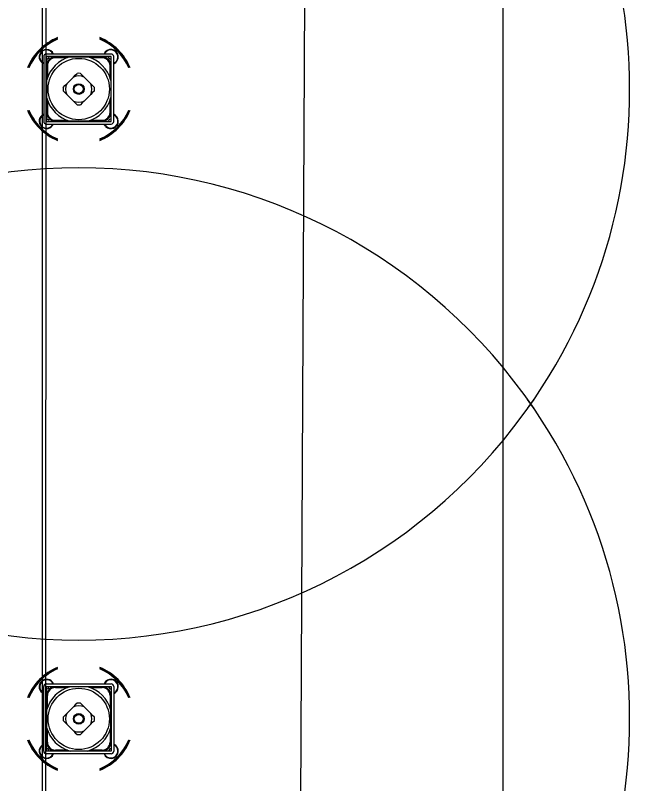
# Model space of a CAD drawing. Extents: x -264205 to -263659, y -1242401 to -1242060.
# Drawn here: x -263908.922 to -263908.255, y -1242122.794 to -1242121.96 of the extents above; entities that cross this region are included whole.
import ezdxf

# ---------------------------------------------------------------- set-up
doc = ezdxf.new("R2010")
doc.units = 0
for name, color, linetype in [('KFA_SO_10-1_PLACHTY', 7, 'Continuous'), ('KFA_SO_10-1_TRIBUNA_A_OBVOD', 7, 'Continuous'), ('OSI_STAVBY_KFA', 7, 'Continuous'), ('SITUACIA_DSP_2D', 7, 'Continuous')]:
    doc.layers.add(name, color=color, linetype=linetype)

msp = doc.modelspace()

# ---------------------------------------------------------------- linework, layer by layer
at = {"layer": 'KFA_SO_10-1_PLACHTY'}
msp.add_line((-263908.514, -1242101.985), (-263908.656, -1242131.983), dxfattribs=at)
at = {"layer": 'KFA_SO_10-1_TRIBUNA_A_OBVOD'}
msp.add_lwpolyline([(-263892.034, -1242108.1), (-263908.6571, -1242101.22742), (-263908.8793, -1242101.77499), (-263908.89092, -1242125.41019)], dxfattribs=at)
at = {"layer": 'OSI_STAVBY_KFA'}
msp.add_line((-263908.39279, -1242083.23724), (-263908.39279, -1242246.70724), dxfattribs=at)
at = {"layer": 'SITUACIA_DSP_2D'}
for p, q in [((-263908.89279, -1242125.43224), (-263908.89279, -1242101.76908)), ((-263908.89158, -1242122.00475), (-263908.89158, -1242122.07505)), ((-263908.81843, -1242122.0019), (-263908.88873, -1242122.0019)), ((-263908.81843, -1242122.00475), (-263908.88873, -1242122.00475)), ((-263908.88873, -1242122.00475), (-263908.88873, -1242122.07505)), ((-263908.88711, -1242122.00733), (-263908.88873, -1242122.00735)), ((-263908.88577, -1242122.00493), (-263908.88711, -1242122.00733)), ((-263908.88588, -1242122.00475), (-263908.88577, -1242122.00493)), ((-263908.88091, -1242122.00513), (-263908.88092, -1242122.00475)), ((-263908.88092, -1242122.00519), (-263908.88091, -1242122.00513)), ((-263908.88044, -1242122.00475), (-263908.88044, -1242122.0051)), ((-263908.87899, -1242122.00499), (-263908.86312, -1242122.00499)), ((-263908.87899, -1242122.00499), (-263908.87899, -1242122.00594)), ((-263908.86596, -1242122.00594), (-263908.87899, -1242122.00594)), ((-263908.86295, -1242122.00499), (-263908.86044, -1242122.00499)), ((-263908.86044, -1242122.00499), (-263908.85525, -1242122.00499)), ((-263908.85525, -1242122.00499), (-263908.84992, -1242122.00499)), ((-263908.84992, -1242122.00499), (-263908.84421, -1242122.00499)), ((-263908.84405, -1242122.00499), (-263908.82817, -1242122.00499)), ((-263908.82817, -1242122.00594), (-263908.8412, -1242122.00594)), ((-263908.82817, -1242122.00499), (-263908.82817, -1242122.00594)), ((-263908.82672, -1242122.0051), (-263908.82672, -1242122.00475)), ((-263908.82625, -1242122.00475), (-263908.82625, -1242122.00519)), ((-263908.82138, -1242122.00524), (-263908.82116, -1242122.00475)), ((-263908.81978, -1242122.00747), (-263908.82138, -1242122.00524)), ((-263908.81843, -1242122.00734), (-263908.81978, -1242122.00747)), ((-263908.81843, -1242122.07505), (-263908.81843, -1242122.00475)), ((-263908.81558, -1242122.07505), (-263908.81558, -1242122.00475)), ((-263908.89291, -1242122.01174), (-263908.89422, -1242122.01068)), ((-263908.89158, -1242122.01244), (-263908.89291, -1242122.01174)), ((-263908.88873, -1242122.01257), (-263908.8883, -1242122.01257)), ((-263908.88838, -1242122.01304), (-263908.88873, -1242122.01304)), ((-263908.88849, -1242122.01449), (-263908.88754, -1242122.01449)), ((-263908.88849, -1242122.03037), (-263908.88849, -1242122.01449)), ((-263908.88754, -1242122.01449), (-263908.88754, -1242122.02752)), ((-263908.81962, -1242122.02752), (-263908.81962, -1242122.01449)), ((-263908.81867, -1242122.01449), (-263908.81962, -1242122.01449)), ((-263908.81887, -1242122.01257), (-263908.81843, -1242122.01257)), ((-263908.81843, -1242122.01304), (-263908.81878, -1242122.01304)), ((-263908.81867, -1242122.01449), (-263908.81867, -1242122.03037)), ((-263908.85937, -1242122.02688), (-263908.85734, -1242122.02485)), ((-263908.85734, -1242122.02485), (-263908.85539, -1242122.0229)), ((-263908.85178, -1242122.0229), (-263908.84985, -1242122.02482)), ((-263908.84985, -1242122.02482), (-263908.84779, -1242122.02688)), ((-263908.88849, -1242122.03624), (-263908.88849, -1242122.03053)), ((-263908.86866, -1242122.03617), (-263908.8666, -1242122.03411)), ((-263908.8666, -1242122.03411), (-263908.85937, -1242122.02688)), ((-263908.84779, -1242122.02688), (-263908.84056, -1242122.03411)), ((-263908.84056, -1242122.03411), (-263908.83853, -1242122.03615)), ((-263908.81867, -1242122.03053), (-263908.81867, -1242122.03624)), ((-263908.88849, -1242122.04157), (-263908.88849, -1242122.03624)), ((-263908.88849, -1242122.04676), (-263908.88849, -1242122.04157)), ((-263908.87059, -1242122.0381), (-263908.86866, -1242122.03617)), ((-263908.86864, -1242122.04366), (-263908.87059, -1242122.04171)), ((-263908.83853, -1242122.03615), (-263908.83658, -1242122.0381)), ((-263908.83658, -1242122.04171), (-263908.8385, -1242122.04363)), ((-263908.81867, -1242122.03624), (-263908.81867, -1242122.04146)), ((-263908.81867, -1242122.04146), (-263908.81867, -1242122.04676)), ((-263908.88849, -1242122.04927), (-263908.88849, -1242122.04676)), ((-263908.88849, -1242122.06531), (-263908.88849, -1242122.04944)), ((-263908.8666, -1242122.04569), (-263908.86864, -1242122.04366)), ((-263908.85937, -1242122.05292), (-263908.8666, -1242122.04569)), ((-263908.84056, -1242122.04569), (-263908.84779, -1242122.05292)), ((-263908.8385, -1242122.04363), (-263908.84056, -1242122.04569)), ((-263908.81867, -1242122.04676), (-263908.81867, -1242122.04927)), ((-263908.81867, -1242122.04944), (-263908.81867, -1242122.06531)), ((-263908.88754, -1242122.05228), (-263908.88754, -1242122.06531)), ((-263908.85731, -1242122.05498), (-263908.85937, -1242122.05292)), ((-263908.85539, -1242122.05691), (-263908.85731, -1242122.05498)), ((-263908.84983, -1242122.05496), (-263908.85178, -1242122.05691)), ((-263908.84779, -1242122.05292), (-263908.84983, -1242122.05496)), ((-263908.81962, -1242122.06531), (-263908.81962, -1242122.05228)), ((-263908.88873, -1242122.06676), (-263908.88838, -1242122.06676)), ((-263908.88843, -1242122.06723), (-263908.88873, -1242122.06724)), ((-263908.88754, -1242122.06531), (-263908.88849, -1242122.06531)), ((-263908.8883, -1242122.06724), (-263908.88843, -1242122.06723)), ((-263908.81962, -1242122.06531), (-263908.81867, -1242122.06531)), ((-263908.81843, -1242122.06724), (-263908.81887, -1242122.06724)), ((-263908.81878, -1242122.06676), (-263908.81843, -1242122.06676)), ((-263908.81459, -1242122.06841), (-263908.81558, -1242122.06788)), ((-263908.88873, -1242122.07222), (-263908.8864, -1242122.07308)), ((-263908.88873, -1242122.07505), (-263908.81843, -1242122.07505)), ((-263908.8864, -1242122.07308), (-263908.88607, -1242122.07505)), ((-263908.88092, -1242122.07505), (-263908.88092, -1242122.07462)), ((-263908.88044, -1242122.0747), (-263908.88044, -1242122.07505)), ((-263908.87899, -1242122.07386), (-263908.86596, -1242122.07386)), ((-263908.87899, -1242122.07386), (-263908.87899, -1242122.07481)), ((-263908.86312, -1242122.07481), (-263908.87899, -1242122.07481)), ((-263908.86044, -1242122.07481), (-263908.86295, -1242122.07481)), ((-263908.85514, -1242122.07481), (-263908.86044, -1242122.07481)), ((-263908.84992, -1242122.07481), (-263908.85514, -1242122.07481)), ((-263908.84421, -1242122.07481), (-263908.84992, -1242122.07481)), ((-263908.82817, -1242122.07481), (-263908.84405, -1242122.07481)), ((-263908.8412, -1242122.07386), (-263908.82817, -1242122.07386)), ((-263908.82817, -1242122.07386), (-263908.82817, -1242122.07481)), ((-263908.82672, -1242122.07505), (-263908.82672, -1242122.0747)), ((-263908.82625, -1242122.07462), (-263908.82625, -1242122.07505)), ((-263908.82139, -1242122.07472), (-263908.81992, -1242122.0724)), ((-263908.82122, -1242122.07505), (-263908.82139, -1242122.07472)), ((-263908.81992, -1242122.0724), (-263908.81843, -1242122.07246)), ((-263908.88873, -1242122.0779), (-263908.81843, -1242122.0779)), ((-263908.82542, -1242122.07923), (-263908.82612, -1242122.0779)), ((-263908.82436, -1242122.08054), (-263908.82542, -1242122.07923)), ((-263908.82542, -1242122.68457), (-263908.82612, -1242122.6859)), ((-263908.82436, -1242122.68326), (-263908.82542, -1242122.68457)), ((-263908.89158, -1242122.75905), (-263908.89158, -1242122.68875)), ((-263908.88873, -1242122.6859), (-263908.81843, -1242122.6859)), ((-263908.88873, -1242122.68875), (-263908.81843, -1242122.68875)), ((-263908.88873, -1242122.75905), (-263908.88873, -1242122.68875)), ((-263908.88873, -1242122.69158), (-263908.8864, -1242122.69072)), ((-263908.8864, -1242122.69072), (-263908.88607, -1242122.68875)), ((-263908.88092, -1242122.68875), (-263908.88092, -1242122.68918)), ((-263908.88044, -1242122.68909), (-263908.88044, -1242122.68875)), ((-263908.86312, -1242122.68898), (-263908.87899, -1242122.68898)), ((-263908.87899, -1242122.68993), (-263908.87899, -1242122.68898)), ((-263908.87899, -1242122.68993), (-263908.86596, -1242122.68993)), ((-263908.86044, -1242122.68898), (-263908.86295, -1242122.68898)), ((-263908.85514, -1242122.68898), (-263908.86044, -1242122.68898)), ((-263908.84992, -1242122.68898), (-263908.85514, -1242122.68898)), ((-263908.84421, -1242122.68898), (-263908.84992, -1242122.68898)), ((-263908.82817, -1242122.68898), (-263908.84405, -1242122.68898)), ((-263908.8412, -1242122.68993), (-263908.82817, -1242122.68993)), ((-263908.82817, -1242122.68993), (-263908.82817, -1242122.68898)), ((-263908.82672, -1242122.68875), (-263908.82672, -1242122.68909)), ((-263908.82625, -1242122.68918), (-263908.82625, -1242122.68875)), ((-263908.82122, -1242122.68875), (-263908.82139, -1242122.68908)), ((-263908.82139, -1242122.68908), (-263908.81992, -1242122.69139)), ((-263908.81992, -1242122.69139), (-263908.81843, -1242122.69133)), ((-263908.81843, -1242122.68875), (-263908.81843, -1242122.75905)), ((-263908.81558, -1242122.68875), (-263908.81558, -1242122.75905)), ((-263908.88843, -1242122.69657), (-263908.88873, -1242122.69656)), ((-263908.88873, -1242122.69704), (-263908.88838, -1242122.69704)), ((-263908.88754, -1242122.69848), (-263908.88849, -1242122.69848)), ((-263908.88849, -1242122.69848), (-263908.88849, -1242122.71436)), ((-263908.8883, -1242122.69656), (-263908.88843, -1242122.69657)), ((-263908.88754, -1242122.71152), (-263908.88754, -1242122.69848)), ((-263908.81962, -1242122.69848), (-263908.81962, -1242122.71152)), ((-263908.81962, -1242122.69848), (-263908.81867, -1242122.69848)), ((-263908.81843, -1242122.69656), (-263908.81887, -1242122.69656)), ((-263908.81878, -1242122.69704), (-263908.81843, -1242122.69704)), ((-263908.81867, -1242122.71436), (-263908.81867, -1242122.69848)), ((-263908.81459, -1242122.69539), (-263908.81558, -1242122.69592)), ((-263908.85731, -1242122.70882), (-263908.85937, -1242122.71087)), ((-263908.85539, -1242122.70689), (-263908.85731, -1242122.70882)), ((-263908.84983, -1242122.70884), (-263908.85178, -1242122.70689)), ((-263908.84779, -1242122.71087), (-263908.84983, -1242122.70884)), ((-263908.88849, -1242122.71453), (-263908.88849, -1242122.71704)), ((-263908.88849, -1242122.71704), (-263908.88849, -1242122.72223)), ((-263908.8666, -1242122.71811), (-263908.86864, -1242122.72014)), ((-263908.85937, -1242122.71087), (-263908.8666, -1242122.71811)), ((-263908.84056, -1242122.71811), (-263908.84779, -1242122.71087)), ((-263908.8385, -1242122.72016), (-263908.84056, -1242122.71811)), ((-263908.81867, -1242122.71704), (-263908.81867, -1242122.71453)), ((-263908.81867, -1242122.72234), (-263908.81867, -1242122.71704)), ((-263908.88849, -1242122.72223), (-263908.88849, -1242122.72756)), ((-263908.86864, -1242122.72014), (-263908.87059, -1242122.72209)), ((-263908.87059, -1242122.7257), (-263908.86866, -1242122.72763)), ((-263908.83853, -1242122.72765), (-263908.83658, -1242122.7257)), ((-263908.83658, -1242122.72209), (-263908.8385, -1242122.72016)), ((-263908.81867, -1242122.72756), (-263908.81867, -1242122.72234)), ((-263908.88849, -1242122.72756), (-263908.88849, -1242122.73326)), ((-263908.88849, -1242122.73343), (-263908.88849, -1242122.74931)), ((-263908.86866, -1242122.72763), (-263908.8666, -1242122.72968)), ((-263908.8666, -1242122.72968), (-263908.85937, -1242122.73692)), ((-263908.84779, -1242122.73692), (-263908.84056, -1242122.72968)), ((-263908.84056, -1242122.72968), (-263908.83853, -1242122.72765)), ((-263908.81867, -1242122.73326), (-263908.81867, -1242122.72756)), ((-263908.81867, -1242122.74931), (-263908.81867, -1242122.73343)), ((-263908.88754, -1242122.74931), (-263908.88754, -1242122.73627)), ((-263908.85937, -1242122.73692), (-263908.85734, -1242122.73895)), ((-263908.85734, -1242122.73895), (-263908.85539, -1242122.7409)), ((-263908.85178, -1242122.7409), (-263908.84985, -1242122.73897)), ((-263908.84985, -1242122.73897), (-263908.84779, -1242122.73692)), ((-263908.81962, -1242122.73627), (-263908.81962, -1242122.74931)), ((-263908.89291, -1242122.75206), (-263908.89422, -1242122.75312)), ((-263908.89158, -1242122.75136), (-263908.89291, -1242122.75206)), ((-263908.88838, -1242122.75075), (-263908.88873, -1242122.75076)), ((-263908.88873, -1242122.75123), (-263908.8883, -1242122.75123)), ((-263908.88849, -1242122.74931), (-263908.88754, -1242122.74931)), ((-263908.81867, -1242122.74931), (-263908.81962, -1242122.74931)), ((-263908.81887, -1242122.75123), (-263908.81843, -1242122.75123)), ((-263908.81843, -1242122.75076), (-263908.81878, -1242122.75075)), ((-263908.88711, -1242122.75647), (-263908.88873, -1242122.75645)), ((-263908.81843, -1242122.75905), (-263908.88873, -1242122.75905)), ((-263908.88577, -1242122.75887), (-263908.88711, -1242122.75647)), ((-263908.88588, -1242122.75905), (-263908.88577, -1242122.75887)), ((-263908.88092, -1242122.75861), (-263908.88091, -1242122.75867)), ((-263908.88091, -1242122.75867), (-263908.88092, -1242122.75905)), ((-263908.88044, -1242122.75905), (-263908.88044, -1242122.7587)), ((-263908.86596, -1242122.75786), (-263908.87899, -1242122.75786)), ((-263908.87899, -1242122.75881), (-263908.87899, -1242122.75786)), ((-263908.87899, -1242122.75881), (-263908.86312, -1242122.75881)), ((-263908.86295, -1242122.75881), (-263908.86044, -1242122.75881)), ((-263908.86044, -1242122.75881), (-263908.85525, -1242122.75881)), ((-263908.85525, -1242122.75881), (-263908.84992, -1242122.75881)), ((-263908.84992, -1242122.75881), (-263908.84421, -1242122.75881)), ((-263908.84405, -1242122.75881), (-263908.82817, -1242122.75881)), ((-263908.82817, -1242122.75786), (-263908.8412, -1242122.75786)), ((-263908.82817, -1242122.75881), (-263908.82817, -1242122.75786)), ((-263908.82672, -1242122.7587), (-263908.82672, -1242122.75905)), ((-263908.82625, -1242122.75905), (-263908.82625, -1242122.75861)), ((-263908.81978, -1242122.75633), (-263908.82138, -1242122.75856)), ((-263908.82138, -1242122.75856), (-263908.82116, -1242122.75905)), ((-263908.81843, -1242122.75646), (-263908.81978, -1242122.75633)), ((-263908.81843, -1242122.7619), (-263908.88873, -1242122.7619))]:
    msp.add_line(p, q, dxfattribs=at)
for centre, radius in [((-263908.85358, -1242122.0399), 0.0333), ((-263908.85358, -1242122.0399), 0.0058), ((-263908.85358, -1242122.0399), 0.00485), ((-263908.85358, -1242122.7239), 0.0333), ((-263908.85358, -1242122.7239), 0.0058), ((-263908.85358, -1242122.7239), 0.00485)]:
    msp.add_circle(centre, radius, dxfattribs=at)
for centre, radius, start, end in [((-263908.85358, -1242122.0399), 0.5985, 324.56502, 215.43498), ((-263908.85358, -1242122.0399), 0.06033, 112.3532, 157.64681), ((-263908.85358, -1242122.0399), 0.06033, 22.35319, 67.6468), ((-263908.85358, -1242122.0399), 0.05938, 112.73068, 157.26933), ((-263908.85358, -1242122.0399), 0.0589, 112.9244, 157.07559), ((-263908.85358, -1242122.0399), 0.05938, 22.73067, 67.26932), ((-263908.85358, -1242122.0399), 0.0589, 22.92441, 67.0756), ((-263908.88851, -1242122.00497), 0.00807, 22.33694, 224.99999), ((-263908.88851, -1242122.00497), 0.0076, 60.85024, 246.18367), ((-263908.88851, -1242122.00497), 0.0076, 23.81631, 60.85024), ((-263908.81865, -1242122.00497), 0.00807, 292.33694, 157.66306), ((-263908.81865, -1242122.00497), 0.0076, 125.64554, 156.18369), ((-263908.81865, -1242122.00497), 0.0076, 293.81633, 125.64554), ((-263908.88873, -1242122.00475), 0.00285, 90, 180), ((-263908.85358, -1242122.0399), 0.03615, 105.02021, 164.97977), ((-263908.87899, -1242122.01449), 0.0095, 90, 180), ((-263908.87899, -1242122.01449), 0.00855, 90, 180), ((-263908.85358, -1242122.0399), 0.03615, 15.02023, 74.97979), ((-263908.82817, -1242122.01449), 0.0095, 0, 90), ((-263908.82817, -1242122.01449), 0.00855, 0, 90), ((-263908.81843, -1242122.00475), 0.00285, 0, 90), ((-263908.85358, -1242122.0399), 0.01425, 66.03947, 113.96053), ((-263908.85358, -1242122.0399), 0.0171, 83.94245, 96.05755), ((-263908.85358, -1242122.0399), 0.01425, 156.03949, 203.96051), ((-263908.85358, -1242122.0399), 0.01425, 336.03949, 23.96051), ((-263908.85358, -1242122.0399), 0.0171, 173.94245, 186.05755), ((-263908.85358, -1242122.0399), 0.0171, 353.94245, 6.05755), ((-263908.85358, -1242122.0399), 0.03615, 195.02023, 254.97979), ((-263908.85358, -1242122.0399), 0.03615, 285.02021, 344.97977), ((-263908.85358, -1242122.0399), 0.01425, 246.03947, 293.96053), ((-263908.85358, -1242122.0399), 0.0171, 263.94245, 276.05755), ((-263908.85358, -1242122.0399), 0.06033, 202.35319, 247.6468), ((-263908.85358, -1242122.0399), 0.05938, 202.73067, 224.99999), ((-263908.85358, -1242122.0399), 0.0589, 202.92441, 224.99999), ((-263908.88851, -1242122.07483), 0.00807, 112.33694, 224.99999), ((-263908.88851, -1242122.07483), 0.0076, 113.81633, 336.18369), ((-263908.87899, -1242122.06531), 0.0095, 180, 270), ((-263908.87899, -1242122.06531), 0.00855, 180, 270), ((-263908.85358, -1242122.0399), 0.06033, 292.3532, 337.64681), ((-263908.85358, -1242122.0399), 0.0589, 292.9244, 337.07559), ((-263908.85358, -1242122.0399), 0.05938, 292.73068, 337.26933), ((-263908.82817, -1242122.06531), 0.00855, 270, 0), ((-263908.82817, -1242122.06531), 0.0095, 270, 0), ((-263908.81865, -1242122.07483), 0.00807, 224.99999, 67.66306), ((-263908.88873, -1242122.07505), 0.00285, 180, 270), ((-263908.81865, -1242122.07483), 0.0076, 203.81631, 57.68075), ((-263908.81843, -1242122.07505), 0.00285, 270, 0), ((-263908.85358, -1242122.0399), 0.05938, 224.99999, 247.26932), ((-263908.85358, -1242122.0399), 0.0589, 224.99999, 247.0756), ((-263908.88851, -1242122.07483), 0.00807, 224.99999, 337.66306), ((-263908.85358, -1242122.7239), 0.5985, 34.26896, 145.73104), ((-263908.85358, -1242122.7239), 0.5985, 144.56502, 35.43498), ((-263908.85358, -1242122.0399), 0.5985, 214.26896, 325.73104), ((-263908.85358, -1242122.7239), 0.06033, 112.3532, 157.64681), ((-263908.85358, -1242122.7239), 0.06033, 22.35319, 67.6468), ((-263908.85358, -1242122.7239), 0.05938, 112.73068, 135.00001), ((-263908.85358, -1242122.7239), 0.0589, 112.9244, 135.00001), ((-263908.85358, -1242122.7239), 0.05938, 22.73067, 67.26932), ((-263908.85358, -1242122.7239), 0.0589, 22.92441, 67.0756), ((-263908.85358, -1242122.7239), 0.05938, 135.00001, 157.26933), ((-263908.85358, -1242122.7239), 0.0589, 135.00001, 157.07559), ((-263908.88851, -1242122.68897), 0.00807, 135.00001, 247.66306), ((-263908.88851, -1242122.68897), 0.0076, 23.81631, 246.18367), ((-263908.88851, -1242122.68897), 0.00807, 22.33694, 135.00001), ((-263908.81865, -1242122.68897), 0.0076, 302.31925, 156.18369), ((-263908.81865, -1242122.68897), 0.00807, 292.33694, 135.00001), ((-263908.88873, -1242122.68875), 0.00285, 90, 180), ((-263908.87899, -1242122.69848), 0.0095, 90, 180), ((-263908.85358, -1242122.7239), 0.03615, 105.02021, 164.97977), ((-263908.87899, -1242122.69848), 0.00855, 90, 180), ((-263908.85358, -1242122.7239), 0.03615, 15.02023, 74.97979), ((-263908.82817, -1242122.69848), 0.0095, 0, 90), ((-263908.82817, -1242122.69848), 0.00855, 0, 90), ((-263908.81843, -1242122.68875), 0.00285, 0, 90), ((-263908.85358, -1242122.7239), 0.01425, 66.03947, 113.96053), ((-263908.85358, -1242122.7239), 0.0171, 83.94245, 96.05755), ((-263908.85358, -1242122.7239), 0.01425, 156.03949, 203.96051), ((-263908.85358, -1242122.7239), 0.01425, 336.03949, 23.96051), ((-263908.85358, -1242122.7239), 0.0171, 173.94245, 186.05755), ((-263908.85358, -1242122.7239), 0.0171, 353.94245, 6.05755), ((-263908.85358, -1242122.7239), 0.03615, 195.02023, 254.97979), ((-263908.85358, -1242122.7239), 0.03615, 285.02021, 344.97977), ((-263908.85358, -1242122.7239), 0.01425, 246.03947, 293.96053), ((-263908.85358, -1242122.7239), 0.0171, 263.94245, 276.05755), ((-263908.85358, -1242122.7239), 0.06033, 202.35319, 247.6468), ((-263908.85358, -1242122.7239), 0.05938, 202.73067, 247.26932), ((-263908.85358, -1242122.7239), 0.0589, 202.92441, 247.0756), ((-263908.88851, -1242122.75883), 0.0076, 113.81633, 299.14976), ((-263908.87899, -1242122.74931), 0.0095, 180, 270), ((-263908.87899, -1242122.74931), 0.00855, 180, 270), ((-263908.85358, -1242122.7239), 0.06033, 292.3532, 337.64681), ((-263908.85358, -1242122.7239), 0.0589, 292.9244, 337.07559), ((-263908.85358, -1242122.7239), 0.05938, 292.73068, 337.26933), ((-263908.82817, -1242122.74931), 0.00855, 270, 0), ((-263908.82817, -1242122.74931), 0.0095, 270, 0), ((-263908.81865, -1242122.75883), 0.00807, 202.33694, 67.66306), ((-263908.81865, -1242122.75883), 0.0076, 234.35446, 66.18367), ((-263908.88851, -1242122.75883), 0.00807, 135.00001, 337.66306), ((-263908.88873, -1242122.75905), 0.00285, 180, 270), ((-263908.81843, -1242122.75905), 0.00285, 270, 0), ((-263908.88851, -1242122.75883), 0.0076, 299.14976, 336.18369), ((-263908.81865, -1242122.75883), 0.0076, 203.81631, 234.35446)]:
    msp.add_arc(centre, radius, start, end, dxfattribs=at)

doc.saveas('drawing.dxf')
